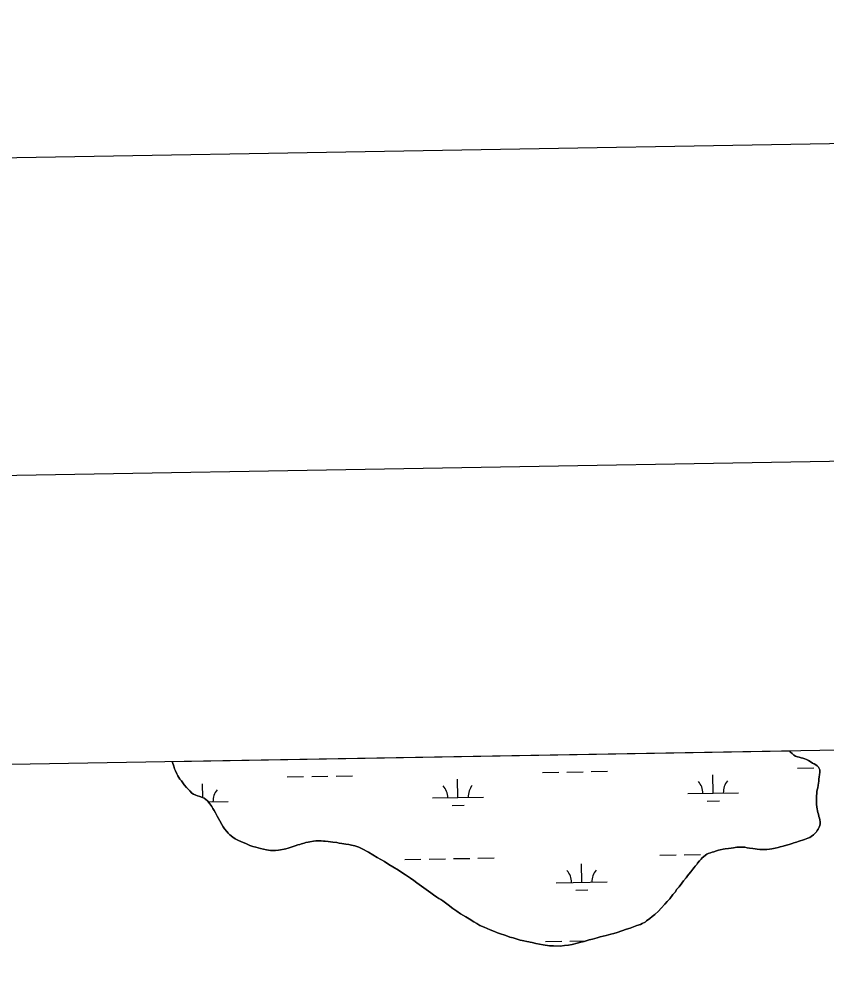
# Model space of a CAD drawing. Extents: x 3892998 to 3931244, y 278583 to 304547.
# Drawn here: x 3914480 to 3916069, y 302082 to 303964 of the extents above; entities that cross this region are included whole.
import ezdxf

# ---------------------------------------------------------------- set-up
doc = ezdxf.new("R2010")
doc.units = 0
for name, color, linetype in [('G-ANNO-NPLT', 7, 'Continuous'), ('V-ANNO-SYMB', 7, 'Continuous'), ('V-GRID-FRAM', 7, 'Continuous'), ('V-TOPO-SHOR', 7, 'Continuous'), ('V-WETL-SWMP', 7, 'Continuous')]:
    doc.layers.add(name, color=color, linetype=linetype)

msp = doc.modelspace()

# ---------------------------------------------------------------- linework, layer by layer
at = {"layer": 'G-ANNO-NPLT'}
msp.add_lwpolyline([(3893999.8, 279166.3), (3930661, 279800.9), (3930242.7, 303964), (3893581.5, 303329.3)], close=True, dxfattribs=at)
at = {"layer": 'V-ANNO-SYMB'}
msp.add_lwpolyline([(3896738.7, 279838.8), (3929816.9, 280411.4), (3929420.3, 303324.6), (3896342.1, 302752), (3896738.7, 279838.8)], dxfattribs=at)
at = {"layer": 'V-GRID-FRAM'}
msp.add_lwpolyline([(3896958.4, 302195.2), (3928823.6, 302746.7), (3929146.3, 284567.1), (3897265.1, 284015.2), (3896958.4, 302195.2)], dxfattribs=at)
at = {"layer": 'V-TOPO-SHOR'}
for points in [[(3916041.3, 302499.4), (3916040, 302500.4), (3916035.7, 302503.5), (3916032.6, 302505.3), (3916028.7, 302507.3), (3916025.3, 302508.7), (3916021.4, 302509.9), (3916017.7, 302510.9), (3916014, 302511.8), (3916010.8, 302512.9), (3916006.8, 302514.3), (3916003.5, 302516.2), (3916000.2, 302519), (3915997.2, 302522.2), (3915994.9, 302524.7)], [(3914781.2, 302503.7), (3914781.7, 302501.8), (3914783.9, 302494.3), (3914785.7, 302489.4), (3914787.3, 302485.1), (3914790, 302479.2), (3914792.1, 302475.2), (3914796.2, 302469), (3914799.3, 302465.4), (3914801.8, 302461.5), (3914804.6, 302457.8), (3914809.1, 302452.1), (3914812.1, 302448.8), (3914815.4, 302445.6), (3914819.8, 302441.5), (3914822.7, 302439.4), (3914827.3, 302437.3), (3914831, 302436.1), (3914835.1, 302434.8), (3914840.6, 302432.7)], [(3915923.1, 302332.4), (3915927.7, 302331.7), (3915931.8, 302331), (3915936.4, 302330.5), (3915939.8, 302330.2), (3915944.6, 302330.2), (3915950.6, 302330.4), (3915955.6, 302331), (3915960, 302331.5), (3915967, 302333.1), (3915972.7, 302334.6), (3915976.9, 302335.5), (3915982.4, 302336.9), (3915989, 302338.9), (3915994.7, 302340.5), (3916000.2, 302342.3), (3916003.9, 302343.6), (3916008.7, 302345), (3916012.1, 302346.1), (3916015.8, 302347.2), (3916020.6, 302348.8), (3916024.6, 302350.4), (3916027.8, 302351.5), (3916031, 302352.8), (3916034.8, 302354.2), (3916038, 302356.2), (3916042.2, 302359), (3916044.7, 302361.7), (3916047.9, 302365.3), (3916049.8, 302367.8), (3916051.6, 302370.6), (3916053.3, 302374.4), (3916054.6, 302377.9), (3916055.1, 302381.1), (3916055.4, 302384.9), (3916054.9, 302389), (3916054, 302392), (3916052.7, 302395.5), (3916051.8, 302399.6), (3916050.7, 302403.2), (3916050.2, 302406.3), (3916049.6, 302410.6), (3916049.1, 302414), (3916048.3, 302419.8), (3916048, 302425.4), (3916047.9, 302430.1), (3916048.3, 302433.3), (3916048.3, 302436.5), (3916048.6, 302439.7), (3916049.1, 302444.4), (3916049.8, 302447.6), (3916050.5, 302452), (3916051.4, 302457.2), (3916051.9, 302460.7), (3916052.6, 302465), (3916052.9, 302468.6), (3916053.6, 302473.5), (3916054, 302477.3), (3916054.5, 302482.4), (3916054.6, 302486.9), (3916053.7, 302489.9), (3916052, 302492.4), (3916049.5, 302495.2), (3916046.8, 302497.3), (3916043.9, 302498.7), (3916041.3, 302499.4)], [(3914840.6, 302432.7), (3914843.8, 302431.3), (3914847.2, 302429), (3914850.4, 302426), (3914854.9, 302420.5), (3914858.8, 302415), (3914861.2, 302410.8), (3914863.7, 302406.9), (3914866.2, 302402.6), (3914869.6, 302396.1), (3914872.1, 302391.6), (3914874.4, 302386.8), (3914878.4, 302379.8), (3914881, 302375.3), (3914883.9, 302371.4), (3914888.2, 302366.1), (3914891.2, 302362.7), (3914894.6, 302359.4), (3914900.5, 302354.4), (3914905.1, 302351.3), (3914909.9, 302348.8), (3914917.6, 302345.4), (3914922.4, 302343.5), (3914926.9, 302341.4), (3914933.6, 302338.6), (3914939.3, 302336.6), (3914945.4, 302334.9), (3914954.4, 302332.3), (3914960.5, 302330.9), (3914966.2, 302330), (3914974.5, 302328.6), (3914979.5, 302328.3), (3914984.1, 302328.5), (3914990.3, 302329), (3914994.2, 302329.6), (3915001.5, 302331), (3915004.7, 302331.9), (3915008.8, 302333.2), (3915014.8, 302335), (3915019.1, 302336.3), (3915023, 302337.7), (3915028.1, 302339.3), (3915031.9, 302340.4), (3915035.4, 302341.5), (3915040.6, 302342.9), (3915043.9, 302344), (3915048.7, 302344.7), (3915051.8, 302345.5), (3915058.7, 302346.6), (3915063.7, 302347.7), (3915069.9, 302347.7), (3915074, 302347.2), (3915078.4, 302346.8), (3915081.8, 302346.5), (3915087.8, 302346), (3915092.3, 302345.5), (3915097.1, 302345), (3915104.5, 302343.9), (3915109.3, 302343), (3915114.5, 302342.2), (3915122.3, 302341.1), (3915128.2, 302340.3), (3915133.5, 302339.2), (3915140.5, 302337.8), (3915147.9, 302335), (3915154.7, 302331.7), (3915166.8, 302325.2), (3915175.4, 302320), (3915184.4, 302314.9), (3915198.5, 302306.6), (3915207.2, 302301.2), (3915214.9, 302296.2), (3915226.1, 302289.5), (3915232.9, 302285.3), (3915239.9, 302280.7), (3915249.7, 302274), (3915256.1, 302269.6), (3915262.3, 302264.8), (3915271.6, 302258.1), (3915280.5, 302251.7), (3915289.8, 302245.2), (3915294.9, 302241.5), (3915301.7, 302236.7), (3915305.6, 302234.2), (3915309, 302232.1), (3915313.3, 302229.3), (3915318.6, 302225.6), (3915323.8, 302221.5), (3915333.2, 302214.4), (3915340.7, 302209), (3915348, 302204), (3915358.4, 302197.8), (3915364.8, 302194), (3915374.4, 302188), (3915380.3, 302184.6), (3915386.2, 302181.1), (3915394.7, 302177.4), (3915400.4, 302174.7), (3915406.3, 302172.5), (3915415.2, 302168.9), (3915420.9, 302166.7)], [(3915420.9, 302166.7), (3915426.7, 302164.7), (3915435.3, 302161.6), (3915440.4, 302159.8), (3915445.2, 302158.2), (3915451.7, 302156.5), (3915455.7, 302155.1), (3915459.7, 302154), (3915465.4, 302152.3), (3915469.1, 302151.4), (3915472.5, 302150.5), (3915478.3, 302149.7), (3915482.2, 302148.8), (3915485.3, 302148.1), (3915489, 302147.4), (3915496.3, 302145.8), (3915503.1, 302144.1), (3915510.5, 302142.7), (3915522.8, 302141.1), (3915531.1, 302140.8), (3915543.9, 302140.5), (3915552.5, 302141.6), (3915560.5, 302142.2), (3915567.6, 302143.5), (3915577.5, 302146), (3915584.4, 302147.8), (3915591.5, 302149.6), (3915601.1, 302152.5), (3915607.5, 302154.3), (3915616.6, 302156.5), (3915622.6, 302158.3), (3915628.6, 302159.7), (3915634.8, 302161.3), (3915643.9, 302163.7), (3915649.7, 302165.3), (3915656, 302167.3), (3915665.4, 302170.2), (3915674.8, 302173.4), (3915681.5, 302175.6), (3915688.4, 302178.1), (3915694.8, 302180.6), (3915702.1, 302183.1), (3915705.5, 302184.6), (3915711, 302187.4), (3915714.1, 302189.9), (3915720.3, 302194.6), (3915725.1, 302198.5), (3915729.9, 302202.4), (3915737.5, 302209.4), (3915742.5, 302214.7), (3915749.7, 302222.6), (3915754.7, 302227.9), (3915759.5, 302233.5), (3915765.8, 302241.7), (3915769.9, 302246.7), (3915773.8, 302252.2), (3915778, 302257), (3915783.3, 302264), (3915786.7, 302268.6), (3915791.6, 302274.6), (3915794.3, 302278.6), (3915797.1, 302282), (3915800.8, 302286.4), (3915802.8, 302289.3), (3915804.7, 302291.8), (3915807.5, 302295.3), (3915809.7, 302297.8), (3915812.5, 302301), (3915814.4, 302303.5), (3915818.1, 302308.2), (3915821.3, 302311.6), (3915823.6, 302313.9), (3915825.9, 302316.2), (3915829.6, 302319.4), (3915832.3, 302321.2), (3915835.1, 302322.3), (3915839.8, 302323.9), (3915842.9, 302325), (3915846.3, 302326.1), (3915851.8, 302327.9), (3915855.4, 302328.9), (3915858.7, 302329.8), (3915864.4, 302330.9), (3915868.5, 302331.5), (3915875.3, 302332.6), (3915880.1, 302333.3), (3915884.8, 302334), (3915891.8, 302334.8), (3915896, 302335.1), (3915900.7, 302335.2), (3915907.1, 302335), (3915911.7, 302334), (3915916.5, 302333.3), (3915923.1, 302332.4)]]:
    msp.add_lwpolyline(points, dxfattribs=at)
at = {"layer": 'V-WETL-SWMP'}
for p, q in [((3914781.2, 302503.7), (3915994.9, 302524.7)), ((3915994.9, 302524.7), (3915997.2, 302522.2)), ((3915997.2, 302522.2), (3916000.2, 302519)), ((3916000.2, 302519), (3916003.5, 302516.2)), ((3916003.5, 302516.2), (3916006.8, 302514.3)), ((3914781.7, 302501.8), (3914781.2, 302503.7)), ((3914783.9, 302494.3), (3914781.7, 302501.8)), ((3916006.8, 302514.3), (3916010.8, 302512.9)), ((3916010.8, 302512.9), (3916014, 302511.8)), ((3916014, 302511.8), (3916017.7, 302510.9)), ((3916017.7, 302510.9), (3916021.4, 302509.9)), ((3916021.4, 302509.9), (3916025.3, 302508.7)), ((3916025.3, 302508.7), (3916028.7, 302507.3)), ((3916028.7, 302507.3), (3916032.6, 302505.3)), ((3916032.6, 302505.3), (3916035.7, 302503.5)), ((3916035.7, 302503.5), (3916040, 302500.4)), ((3916040, 302500.4), (3916041.3, 302499.4)), ((3916041.3, 302499.4), (3916043.9, 302498.7)), ((3916043.9, 302498.7), (3916046.8, 302497.3)), ((3916046.8, 302497.3), (3916049.5, 302495.2)), ((3914785.7, 302489.4), (3914783.9, 302494.3)), ((3914787.3, 302485.1), (3914785.7, 302489.4)), ((3914790, 302479.2), (3914787.3, 302485.1)), ((3914792.1, 302475.2), (3914790, 302479.2)), ((3915509.3, 302481.9), (3915541.3, 302482.5)), ((3915557.3, 302482.8), (3915589.3, 302483.3)), ((3915605.2, 302483.6), (3915637.2, 302484.2)), ((3915844.9, 302441.3), (3915844.2, 302477.3)), ((3916011.1, 302490.6), (3916043.1, 302491.2)), ((3916049.5, 302495.2), (3916052, 302492.4)), ((3916052, 302492.4), (3916053.7, 302489.9)), ((3916054, 302477.3), (3916053.6, 302473.5)), ((3916053.7, 302489.9), (3916054.6, 302486.9)), ((3916054.5, 302482.4), (3916054, 302477.3)), ((3916054.6, 302486.9), (3916054.5, 302482.4)), ((3914796.2, 302469), (3914792.1, 302475.2)), ((3914799.3, 302465.4), (3914796.2, 302469)), ((3914801.8, 302461.5), (3914799.3, 302465.4)), ((3914804.6, 302457.8), (3914801.8, 302461.5)), ((3914841, 302432.5), (3914840.6, 302459.9)), ((3915007.4, 302473.2), (3915039.4, 302473.8)), ((3915055.4, 302474.1), (3915087.4, 302474.6)), ((3915103.4, 302474.9), (3915135.4, 302475.5)), ((3915343, 302432.6), (3915342.4, 302468.6)), ((3916051.9, 302460.7), (3916051.4, 302457.2)), ((3916052.6, 302465), (3916051.9, 302460.7)), ((3916052.9, 302468.6), (3916052.6, 302465)), ((3916053.6, 302473.5), (3916052.9, 302468.6)), ((3914809.1, 302452.1), (3914804.6, 302457.8)), ((3914812.1, 302448.8), (3914809.1, 302452.1)), ((3914815.4, 302445.6), (3914812.1, 302448.8)), ((3914819.8, 302441.5), (3914815.4, 302445.6)), ((3914822.7, 302439.4), (3914819.8, 302441.5)), ((3914827.3, 302437.3), (3914822.7, 302439.4)), ((3915794.9, 302440.4), (3915894.9, 302442.2)), ((3916048.6, 302439.7), (3916048.3, 302436.5)), ((3916049.1, 302444.4), (3916048.6, 302439.7)), ((3916049.8, 302447.6), (3916049.1, 302444.4)), ((3916050.5, 302452), (3916049.8, 302447.6)), ((3916051.4, 302457.2), (3916050.5, 302452)), ((3914831, 302436.1), (3914827.3, 302437.3)), ((3914835.1, 302434.8), (3914831, 302436.1)), ((3914840.6, 302432.7), (3914835.1, 302434.8)), ((3914843.8, 302431.3), (3914840.6, 302432.7)), ((3914847.2, 302429), (3914843.8, 302431.3)), ((3914850.4, 302426), (3914847.2, 302429)), ((3914854.9, 302420.5), (3914850.4, 302426)), ((3914852, 302424.1), (3914891.2, 302424.8)), ((3914858.8, 302415), (3914854.9, 302420.5)), ((3915293, 302431.8), (3915393, 302433.5)), ((3915833.1, 302425.7), (3915857.1, 302426.1)), ((3916048.3, 302433.3), (3916047.9, 302430.1)), ((3916047.9, 302430.1), (3916048, 302425.4)), ((3916048, 302425.4), (3916048.3, 302419.8)), ((3916048.3, 302436.5), (3916048.3, 302433.3)), ((3914861.2, 302410.8), (3914858.8, 302415)), ((3914863.7, 302406.9), (3914861.2, 302410.8)), ((3914866.2, 302402.6), (3914863.7, 302406.9)), ((3914869.6, 302396.1), (3914866.2, 302402.6)), ((3915331.3, 302417), (3915355.3, 302417.4)), ((3916048.3, 302419.8), (3916049.1, 302414)), ((3916049.1, 302414), (3916049.6, 302410.6)), ((3916049.6, 302410.6), (3916050.2, 302406.3)), ((3916050.2, 302406.3), (3916050.7, 302403.2)), ((3916050.7, 302403.2), (3916051.8, 302399.6)), ((3914872.1, 302391.6), (3914869.6, 302396.1)), ((3914874.4, 302386.8), (3914872.1, 302391.6)), ((3914878.4, 302379.8), (3914874.4, 302386.8)), ((3916051.8, 302399.6), (3916052.7, 302395.5)), ((3916052.7, 302395.5), (3916054, 302392)), ((3916054, 302392), (3916054.9, 302389)), ((3916054.9, 302389), (3916055.4, 302384.9)), ((3916055.4, 302384.9), (3916055.1, 302381.1)), ((3914881, 302375.3), (3914878.4, 302379.8)), ((3914883.9, 302371.4), (3914881, 302375.3)), ((3914888.2, 302366.1), (3914883.9, 302371.4)), ((3914891.2, 302362.7), (3914888.2, 302366.1)), ((3916047.9, 302365.3), (3916044.7, 302361.7)), ((3916049.8, 302367.8), (3916047.9, 302365.3)), ((3916051.6, 302370.6), (3916049.8, 302367.8)), ((3916053.3, 302374.4), (3916051.6, 302370.6)), ((3916054.6, 302377.9), (3916053.3, 302374.4)), ((3916055.1, 302381.1), (3916054.6, 302377.9)), ((3914894.6, 302359.4), (3914891.2, 302362.7)), ((3914900.5, 302354.4), (3914894.6, 302359.4)), ((3914905.1, 302351.3), (3914900.5, 302354.4)), ((3914909.9, 302348.8), (3914905.1, 302351.3)), ((3914917.6, 302345.4), (3914909.9, 302348.8)), ((3914922.4, 302343.5), (3914917.6, 302345.4)), ((3915051.8, 302345.5), (3915048.7, 302344.7)), ((3915058.7, 302346.6), (3915051.8, 302345.5)), ((3915063.7, 302347.7), (3915058.7, 302346.6)), ((3915069.9, 302347.7), (3915063.7, 302347.7)), ((3915074, 302347.2), (3915069.9, 302347.7)), ((3915078.4, 302346.8), (3915074, 302347.2)), ((3915081.8, 302346.5), (3915078.4, 302346.8)), ((3915087.8, 302346), (3915081.8, 302346.5)), ((3915092.3, 302345.5), (3915087.8, 302346)), ((3915097.1, 302345), (3915092.3, 302345.5)), ((3916012.1, 302346.1), (3916008.7, 302345)), ((3916015.8, 302347.2), (3916012.1, 302346.1)), ((3916020.6, 302348.8), (3916015.8, 302347.2)), ((3916024.6, 302350.4), (3916020.6, 302348.8)), ((3916027.8, 302351.5), (3916024.6, 302350.4)), ((3916031, 302352.8), (3916027.8, 302351.5)), ((3916034.8, 302354.2), (3916031, 302352.8)), ((3916038, 302356.2), (3916034.8, 302354.2)), ((3916042.2, 302359), (3916038, 302356.2)), ((3916044.7, 302361.7), (3916042.2, 302359)), ((3914926.9, 302341.4), (3914922.4, 302343.5)), ((3914933.6, 302338.6), (3914926.9, 302341.4)), ((3914939.3, 302336.6), (3914933.6, 302338.6)), ((3914945.4, 302334.9), (3914939.3, 302336.6)), ((3914954.4, 302332.3), (3914945.4, 302334.9)), ((3914960.5, 302330.9), (3914954.4, 302332.3)), ((3914966.2, 302330), (3914960.5, 302330.9)), ((3914974.5, 302328.6), (3914966.2, 302330)), ((3914979.5, 302328.3), (3914974.5, 302328.6)), ((3914984.1, 302328.5), (3914979.5, 302328.3)), ((3914990.3, 302329), (3914984.1, 302328.5)), ((3914994.2, 302329.6), (3914990.3, 302329)), ((3915001.5, 302331), (3914994.2, 302329.6)), ((3915004.7, 302331.9), (3915001.5, 302331)), ((3915008.8, 302333.2), (3915004.7, 302331.9)), ((3915014.8, 302335), (3915008.8, 302333.2)), ((3915019.1, 302336.3), (3915014.8, 302335)), ((3915023, 302337.7), (3915019.1, 302336.3)), ((3915028.1, 302339.3), (3915023, 302337.7)), ((3915031.9, 302340.4), (3915028.1, 302339.3)), ((3915035.4, 302341.5), (3915031.9, 302340.4)), ((3915040.6, 302342.9), (3915035.4, 302341.5)), ((3915043.9, 302344), (3915040.6, 302342.9)), ((3915048.7, 302344.7), (3915043.9, 302344)), ((3915104.5, 302343.9), (3915097.1, 302345)), ((3915109.3, 302343), (3915104.5, 302343.9)), ((3915114.5, 302342.2), (3915109.3, 302343)), ((3915122.3, 302341.1), (3915114.5, 302342.2)), ((3915128.2, 302340.3), (3915122.3, 302341.1)), ((3915133.5, 302339.2), (3915128.2, 302340.3)), ((3915140.5, 302337.8), (3915133.5, 302339.2)), ((3915147.9, 302335), (3915140.5, 302337.8)), ((3915154.7, 302331.7), (3915147.9, 302335)), ((3915166.8, 302325.2), (3915154.7, 302331.7)), ((3915851.8, 302327.9), (3915846.3, 302326.1)), ((3915855.4, 302328.9), (3915851.8, 302327.9)), ((3915858.7, 302329.8), (3915855.4, 302328.9)), ((3915864.4, 302330.9), (3915858.7, 302329.8)), ((3915868.5, 302331.5), (3915864.4, 302330.9)), ((3915875.3, 302332.6), (3915868.5, 302331.5)), ((3915880.1, 302333.3), (3915875.3, 302332.6)), ((3915884.8, 302334), (3915880.1, 302333.3)), ((3915891.8, 302334.8), (3915884.8, 302334)), ((3915896, 302335.1), (3915891.8, 302334.8)), ((3915900.7, 302335.2), (3915896, 302335.1)), ((3915907.1, 302335), (3915900.7, 302335.2)), ((3915911.7, 302334), (3915907.1, 302335)), ((3915916.5, 302333.3), (3915911.7, 302334)), ((3915923.1, 302332.4), (3915916.5, 302333.3)), ((3915927.7, 302331.7), (3915923.1, 302332.4)), ((3915931.8, 302331), (3915927.7, 302331.7)), ((3915936.4, 302330.5), (3915931.8, 302331)), ((3915939.8, 302330.2), (3915936.4, 302330.5)), ((3915944.6, 302330.2), (3915939.8, 302330.2)), ((3915950.6, 302330.4), (3915944.6, 302330.2)), ((3915955.6, 302331), (3915950.6, 302330.4)), ((3915960, 302331.5), (3915955.6, 302331)), ((3915967, 302333.1), (3915960, 302331.5)), ((3915972.6, 302334.6), (3915967, 302333.1)), ((3915976.9, 302335.5), (3915972.6, 302334.6)), ((3915982.4, 302336.9), (3915976.9, 302335.5)), ((3915989, 302338.9), (3915982.4, 302336.9)), ((3915994.7, 302340.5), (3915989, 302338.9)), ((3916000.2, 302342.3), (3915994.7, 302340.5)), ((3916003.9, 302343.6), (3916000.2, 302342.3)), ((3916008.7, 302345), (3916003.9, 302343.6)), ((3915175.4, 302320), (3915166.8, 302325.2)), ((3915184.4, 302314.9), (3915175.4, 302320)), ((3915198.5, 302306.6), (3915184.4, 302314.9)), ((3915238.3, 302310.7), (3915270.3, 302311.3)), ((3915286.3, 302311.6), (3915318.3, 302312.1)), ((3915334.3, 302312.4), (3915366.3, 302312.9)), ((3915382.3, 302313.2), (3915414.3, 302313.8)), ((3915740.1, 302319.4), (3915772.1, 302320)), ((3915788.1, 302320.2), (3915820.1, 302320.8)), ((3915818.1, 302308.2), (3915814.4, 302303.5)), ((3915821.3, 302311.6), (3915818.1, 302308.2)), ((3915823.6, 302313.9), (3915821.3, 302311.6)), ((3915825.9, 302316.2), (3915823.6, 302313.9)), ((3915829.6, 302319.4), (3915825.9, 302316.2)), ((3915832.3, 302321.2), (3915829.6, 302319.4)), ((3915835.1, 302322.3), (3915832.3, 302321.2)), ((3915839.8, 302323.9), (3915835.1, 302322.3)), ((3915842.9, 302325), (3915839.8, 302323.9)), ((3915846.3, 302326.1), (3915842.9, 302325)), ((3915207.2, 302301.2), (3915198.5, 302306.6)), ((3915214.9, 302296.2), (3915207.2, 302301.2)), ((3915226.1, 302289.5), (3915214.9, 302296.2)), ((3915232.9, 302285.3), (3915226.1, 302289.5)), ((3915586.4, 302266), (3915585.8, 302302)), ((3915802.8, 302289.3), (3915800.8, 302286.4)), ((3915804.7, 302291.8), (3915802.8, 302289.3)), ((3915807.5, 302295.3), (3915804.7, 302291.8)), ((3915809.7, 302297.8), (3915807.5, 302295.3)), ((3915812.5, 302301), (3915809.7, 302297.8)), ((3915814.4, 302303.5), (3915812.5, 302301)), ((3915239.9, 302280.7), (3915232.9, 302285.3)), ((3915249.7, 302274), (3915239.9, 302280.7)), ((3915256.1, 302269.6), (3915249.7, 302274)), ((3915791.6, 302274.6), (3915786.7, 302268.6)), ((3915794.3, 302278.6), (3915791.6, 302274.6)), ((3915797.1, 302282), (3915794.3, 302278.6)), ((3915800.8, 302286.4), (3915797.1, 302282)), ((3915262.3, 302264.8), (3915256.1, 302269.6)), ((3915271.6, 302258.1), (3915262.3, 302264.8)), ((3915280.5, 302251.7), (3915271.6, 302258.1)), ((3915289.8, 302245.2), (3915280.5, 302251.7)), ((3915536.4, 302265.1), (3915636.4, 302266.9)), ((3915773.8, 302252.2), (3915769.9, 302246.7)), ((3915778, 302257), (3915773.8, 302252.2)), ((3915783.3, 302264), (3915778, 302257)), ((3915786.7, 302268.6), (3915783.3, 302264)), ((3915294.9, 302241.5), (3915289.8, 302245.2)), ((3915301.7, 302236.7), (3915294.9, 302241.5)), ((3915305.6, 302234.2), (3915301.7, 302236.7)), ((3915309, 302232.1), (3915305.6, 302234.2)), ((3915574.7, 302250.4), (3915598.7, 302250.8)), ((3915759.5, 302233.5), (3915754.7, 302227.9)), ((3915765.8, 302241.7), (3915759.5, 302233.5)), ((3915769.9, 302246.7), (3915765.8, 302241.7)), ((3915313.3, 302229.3), (3915309, 302232.1)), ((3915318.6, 302225.6), (3915313.3, 302229.3)), ((3915323.8, 302221.5), (3915318.6, 302225.6)), ((3915333.2, 302214.4), (3915323.8, 302221.5)), ((3915340.7, 302209), (3915333.2, 302214.4)), ((3915742.5, 302214.7), (3915737.5, 302209.4)), ((3915749.7, 302222.6), (3915742.5, 302214.7)), ((3915754.7, 302227.9), (3915749.7, 302222.6)), ((3915348, 302204), (3915340.7, 302209)), ((3915358.4, 302197.8), (3915348, 302204)), ((3915364.8, 302194), (3915358.4, 302197.8)), ((3915725.1, 302198.5), (3915720.3, 302194.6)), ((3915729.9, 302202.4), (3915725.1, 302198.5)), ((3915737.5, 302209.4), (3915729.9, 302202.4)), ((3915374.4, 302188), (3915364.8, 302194)), ((3915380.3, 302184.6), (3915374.4, 302188)), ((3915386.2, 302181.1), (3915380.3, 302184.6)), ((3915394.7, 302177.4), (3915386.2, 302181.1)), ((3915400.4, 302174.7), (3915394.7, 302177.4)), ((3915688.4, 302178.1), (3915681.5, 302175.6)), ((3915694.8, 302180.6), (3915688.4, 302178.1)), ((3915702.1, 302183.1), (3915694.8, 302180.6)), ((3915705.5, 302184.6), (3915702.1, 302183.1)), ((3915711, 302187.4), (3915705.5, 302184.6)), ((3915714.1, 302189.9), (3915711, 302187.4)), ((3915720.3, 302194.6), (3915714.1, 302189.9)), ((3915406.3, 302172.5), (3915400.4, 302174.7)), ((3915415.2, 302168.9), (3915406.3, 302172.5)), ((3915420.9, 302166.7), (3915415.2, 302168.9)), ((3915426.7, 302164.7), (3915420.9, 302166.7)), ((3915435.3, 302161.6), (3915426.7, 302164.7)), ((3915440.4, 302159.8), (3915435.3, 302161.6)), ((3915445.2, 302158.2), (3915440.4, 302159.8)), ((3915451.7, 302156.5), (3915445.2, 302158.2)), ((3915622.6, 302158.3), (3915616.6, 302156.5)), ((3915628.6, 302159.7), (3915622.6, 302158.3)), ((3915634.8, 302161.3), (3915628.6, 302159.7)), ((3915643.9, 302163.7), (3915634.8, 302161.3)), ((3915649.7, 302165.3), (3915643.9, 302163.7)), ((3915656, 302167.3), (3915649.7, 302165.3)), ((3915665.4, 302170.2), (3915656, 302167.3)), ((3915674.8, 302173.4), (3915665.4, 302170.2)), ((3915681.5, 302175.6), (3915674.8, 302173.4)), ((3915455.7, 302155.1), (3915451.7, 302156.5)), ((3915459.7, 302154), (3915455.7, 302155.1)), ((3915465.4, 302152.3), (3915459.7, 302154)), ((3915469.1, 302151.4), (3915465.4, 302152.3)), ((3915472.5, 302150.5), (3915469.1, 302151.4)), ((3915478.3, 302149.7), (3915472.5, 302150.5)), ((3915482.2, 302148.8), (3915478.3, 302149.7)), ((3915485.3, 302148.1), (3915482.2, 302148.8)), ((3915489, 302147.4), (3915485.3, 302148.1)), ((3915496.3, 302145.8), (3915489, 302147.4)), ((3915503.1, 302144.1), (3915496.3, 302145.8)), ((3915510.5, 302142.7), (3915503.1, 302144.1)), ((3915522.8, 302141.1), (3915510.5, 302142.7)), ((3915515, 302149.3), (3915547, 302149.9)), ((3915531.1, 302140.8), (3915522.8, 302141.1)), ((3915543.9, 302140.5), (3915531.1, 302140.8)), ((3915552.5, 302141.6), (3915543.9, 302140.5)), ((3915560.5, 302142.2), (3915552.5, 302141.6)), ((3915567.6, 302143.5), (3915560.5, 302142.2)), ((3915563, 302150.1), (3915595, 302150.7)), ((3915577.5, 302146), (3915567.6, 302143.5)), ((3915584.4, 302147.8), (3915577.5, 302146)), ((3915591.5, 302149.6), (3915584.4, 302147.8)), ((3915601.1, 302152.5), (3915591.5, 302149.6)), ((3915607.5, 302154.3), (3915601.1, 302152.5)), ((3915616.6, 302156.5), (3915607.5, 302154.3))]:
    msp.add_line(p, q, dxfattribs=at)
for centre, start, end in [((3915789.6, 302440.8), 0.2199, 41.7635), ((3915900.1, 302442.7), 140.2199, 181.7635), ((3914896.4, 302425.4), 140.2199, 181.7635), ((3915287.8, 302432.1), 0.2199, 41.7635), ((3915398.3, 302434.1), 140.2199, 181.7635), ((3915531.2, 302265.5), 0.2199, 41.7635), ((3915641.6, 302267.4), 140.2199, 181.7635)]:
    msp.add_arc(centre, 35.2, start, end, dxfattribs=at)

doc.saveas('drawing.dxf')
